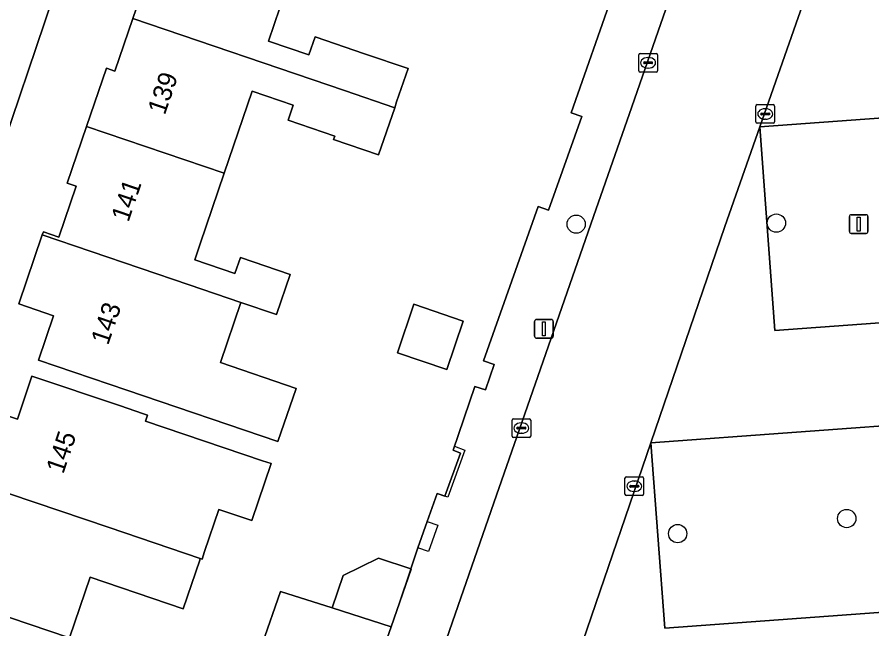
# Model space of a CAD drawing. Extents: x 161248 to 161848, y 384871 to 385383.
# Drawn here: x 161703.07 to 161748.82, y 385134.58 to 385167.32 of the extents above; entities that cross this region are included whole.
import ezdxf

# ---------------------------------------------------------------- set-up
doc = ezdxf.new("R2010")
doc.units = 0
for name, color, linetype in [('IMGEO_Boom', 7, 'Continuous'), ('IMGEO_Erf', 7, 'Continuous'), ('IMGEO_Hek', 7, 'Continuous'), ('IMGEO_Kolk', 7, 'Continuous'), ('IMGEO_Lichtmast', 7, 'Continuous'), ('IMGEO_Pand', 7, 'Continuous'), ('IMGEO_Pand_nummerreeks', 7, 'Continuous'), ('IMGEO_Parkeervlak_open', 7, 'Continuous'), ('IMGEO_Rijbaan_lokaal_open', 7, 'Continuous'), ('IMGEO_Voetpad_open', 7, 'Continuous')]:
    doc.layers.add(name, color=color, linetype=linetype)

msp = doc.modelspace()

# ---------------------------------------------------------------- linework, layer by layer
at = {"layer": 'IMGEO_Boom'}
for centre in [(161732.994, 385156.241), (161743.709, 385156.298), (161747.474, 385140.487), (161738.423, 385139.682)]:
    msp.add_circle(centre, 0.489, dxfattribs=at)
at = {"layer": 'IMGEO_Erf'}
for points in [[(161716.761, 385203.237), (161713.874, 385194.656), (161692.987, 385132.903), (161685.988, 385111.881), (161685.953, 385111.597), (161685.943, 385111.311), (161685.959, 385111.025), (161686, 385110.742), (161686.067, 385110.463), (161686.158, 385110.192), (161686.273, 385109.93), (161686.411, 385109.679), (161686.571, 385109.441), (161686.751, 385109.219), (161686.951, 385109.014), (161687.168, 385108.827), (161687.328, 385108.709), (161688.164, 385108.472), (161708.734, 385102.628)], [(161717.137, 385167.817), (161716.53, 385166.036), (161718.687, 385165.301), (161719.015, 385166.267), (161721.663, 385165.365), (161723.994, 385164.571), (161723.384, 385162.782), (161723.28, 385162.474), (161722.419, 385159.946), (161720.008, 385160.767), (161720.071, 385160.951), (161717.577, 385161.8), (161717.852, 385162.606), (161715.656, 385163.354), (161714.161, 385158.964), (161712.875, 385155.189), (161712.585, 385154.333), (161714.73, 385153.602), (161715.021, 385154.458), (161717.682, 385153.552), (161716.952, 385151.408), (161715.05, 385152.056), (161713.952, 385148.83), (161718.001, 385147.451), (161717.031, 385144.603), (161708.951, 385147.354), (161704.217, 385148.966), (161705.027, 385151.344), (161703.162, 385151.979), (161704.418, 385155.667), (161704.476, 385155.837), (161705.306, 385155.554), (161706.231, 385158.269), (161705.757, 385158.43), (161706.792, 385161.472), (161707.851, 385164.582), (161708.309, 385164.426), (161709.268, 385167.242), (161710.227, 385170.058)], [(161715.209, 385130.942), (161717.172, 385136.586), (161719.931, 385135.706), (161720.515, 385137.433), (161722.418, 385138.37), (161724.136, 385137.789), (161724.52, 385138.919), (161725.015, 385140.334), (161725.562, 385141.836), (161725.965, 385141.689), (161726.801, 385143.986), (161726.406, 385144.146), (161727.577, 385147.56), (161728.145, 385147.368), (161728.606, 385148.733), (161728.038, 385148.925), (161730.95, 385157.188), (161731.516, 385156.988), (161733.288, 385162), (161732.722, 385162.2), (161734.983, 385168.68)], [(161701.272, 385146.421), (161703.084, 385145.809), (161703.863, 385148.115), (161708.6, 385146.514), (161709.779, 385146.116), (161710.053, 385146.023), (161709.943, 385145.699), (161716.211, 385143.58), (161716.66, 385143.429), (161715.628, 385140.376), (161713.864, 385140.972), (161713.106, 385138.73), (161712.968, 385138.321), (161712.875, 385138.352), (161712.843, 385138.258), (161711.965, 385135.662), (161706.982, 385137.345), (161705.884, 385134.096)]]:
    msp.add_lwpolyline(points, dxfattribs=at)
msp.add_lwpolyline([(161726.946, 385151.059), (161726.062, 385148.464), (161723.423, 385149.363), (161724.307, 385151.958)], close=True, dxfattribs=at)
at = {"layer": 'IMGEO_Hek'}
msp.add_lwpolyline([(161737.265, 385175.182), (161735.876, 385171.238), (161736.442, 385171.041), (161735.549, 385168.482), (161734.983, 385168.68), (161732.722, 385162.2), (161733.288, 385162), (161731.516, 385156.988), (161730.95, 385157.188), (161728.038, 385148.925), (161728.606, 385148.733), (161728.145, 385147.368), (161727.577, 385147.56), (161726.478, 385144.356), (161727.042, 385144.151), (161726.125, 385141.631), (161725.562, 385141.836), (161725.015, 385140.334), (161725.581, 385140.136), (161725.087, 385138.721), (161724.52, 385138.919), (161723.087, 385134.7)], dxfattribs=at)
at = {"layer": 'IMGEO_Kolk'}
for p, q in [((161736.344, 385164.451), (161736.344, 385165.303)), ((161736.419, 385165.377), (161737.271, 385165.377)), ((161737.345, 385165.303), (161737.345, 385164.451)), ((161736.603, 385164.871), (161736.603, 385164.883)), ((161737.041, 385164.834), (161736.643, 385164.834)), ((161736.646, 385164.92), (161737.044, 385164.92)), ((161736.832, 385165.157), (161736.857, 385165.157)), ((161737.087, 385164.883), (161737.087, 385164.871)), ((161737.271, 385164.377), (161736.419, 385164.377)), ((161736.855, 385164.597), (161736.83, 385164.597)), ((161742.611, 385161.712), (161742.611, 385162.564)), ((161742.686, 385162.638), (161743.538, 385162.638)), ((161743.612, 385162.564), (161743.612, 385161.712)), ((161742.87, 385162.132), (161742.87, 385162.144)), ((161743.308, 385162.095), (161742.91, 385162.095)), ((161742.913, 385162.181), (161743.311, 385162.181)), ((161743.099, 385162.418), (161743.124, 385162.418)), ((161743.354, 385162.144), (161743.354, 385162.132)), ((161743.538, 385161.638), (161742.686, 385161.638)), ((161743.122, 385161.858), (161743.097, 385161.858)), ((161729.56, 385144.902), (161729.56, 385145.754)), ((161729.635, 385145.828), (161730.487, 385145.828)), ((161730.048, 385145.608), (161730.073, 385145.608)), ((161730.561, 385145.754), (161730.561, 385144.902)), ((161729.819, 385145.322), (161729.819, 385145.334)), ((161730.257, 385145.285), (161729.859, 385145.285)), ((161729.862, 385145.371), (161730.26, 385145.371)), ((161730.303, 385145.334), (161730.303, 385145.322)), ((161730.487, 385144.828), (161729.635, 385144.828)), ((161730.071, 385145.048), (161730.046, 385145.048)), ((161735.602, 385141.789), (161735.602, 385142.641)), ((161735.677, 385142.715), (161736.529, 385142.715)), ((161736.09, 385142.495), (161736.115, 385142.495)), ((161736.603, 385142.641), (161736.603, 385141.789)), ((161735.861, 385142.209), (161735.861, 385142.221)), ((161736.299, 385142.172), (161735.901, 385142.172)), ((161735.904, 385142.258), (161736.302, 385142.258)), ((161736.113, 385141.935), (161736.088, 385141.935)), ((161736.345, 385142.221), (161736.345, 385142.209)), ((161736.529, 385141.715), (161735.677, 385141.715))]:
    msp.add_line(p, q, dxfattribs=at)
for points in [[(161736.344, 385164.451), (161736.344, 385165.303)], [(161736.419, 385165.377), (161737.271, 385165.377)], [(161737.345, 385165.303), (161737.345, 385164.451)], [(161737.271, 385164.377), (161736.419, 385164.377)], [(161742.611, 385161.712), (161742.611, 385162.564)], [(161742.686, 385162.638), (161743.538, 385162.638)], [(161743.612, 385162.564), (161743.612, 385161.712)], [(161743.538, 385161.638), (161742.686, 385161.638)], [(161729.56, 385144.902), (161729.56, 385145.754)], [(161729.635, 385145.828), (161730.487, 385145.828)], [(161730.561, 385145.754), (161730.561, 385144.902)], [(161730.487, 385144.828), (161729.635, 385144.828)], [(161735.602, 385141.789), (161735.602, 385142.641)], [(161735.677, 385142.715), (161736.529, 385142.715)], [(161736.603, 385142.641), (161736.603, 385141.789)], [(161736.529, 385141.715), (161735.677, 385141.715)]]:
    msp.add_lwpolyline(points, dxfattribs=at)
for centre, radius, start, end in [((161736.421, 385165.301), 0.0765, 91.552, 178.448), ((161736.421, 385165.301), 0.0765, 91.552, 178.448), ((161737.269, 385165.301), 0.0765, 1.552, 88.448), ((161737.269, 385165.301), 0.0765, 1.552, 88.448), ((161736.643, 385164.88), 0.0403, 85.8775, 175.7526), ((161736.64, 385164.87), 0.0366, 178.938, 274.7102), ((161737.044, 385164.877), 0.043, 264.8664, 352.4533), ((161737.048, 385164.882), 0.0386, 1.7309, 96.639), ((161736.421, 385164.453), 0.0765, 181.552, 268.448), ((161736.421, 385164.453), 0.0765, 181.552, 268.448), ((161737.269, 385164.453), 0.0765, 271.552, 358.448), ((161737.269, 385164.453), 0.0765, 271.552, 358.448), ((161742.688, 385162.562), 0.0765, 91.552, 178.448), ((161742.688, 385162.562), 0.0765, 91.552, 178.448), ((161743.536, 385162.562), 0.0765, 1.552, 88.448), ((161743.536, 385162.562), 0.0765, 1.552, 88.448), ((161742.91, 385162.141), 0.0403, 85.8775, 175.7526), ((161742.907, 385162.131), 0.0366, 178.938, 274.7102), ((161743.311, 385162.138), 0.043, 264.8664, 352.4533), ((161743.315, 385162.143), 0.0386, 1.7309, 96.639), ((161742.688, 385161.714), 0.0765, 181.552, 268.448), ((161742.688, 385161.714), 0.0765, 181.552, 268.448), ((161743.536, 385161.714), 0.0765, 271.552, 358.448), ((161743.536, 385161.714), 0.0765, 271.552, 358.448), ((161729.637, 385145.752), 0.0765, 91.552, 178.448), ((161729.637, 385145.752), 0.0765, 91.552, 178.448), ((161730.485, 385145.752), 0.0765, 1.552, 88.448), ((161730.485, 385145.752), 0.0765, 1.552, 88.448), ((161729.859, 385145.331), 0.0403, 85.8775, 175.7526), ((161729.856, 385145.321), 0.0366, 178.938, 274.7102), ((161730.26, 385145.328), 0.043, 264.8664, 352.4533), ((161730.264, 385145.333), 0.0386, 1.7309, 96.639), ((161729.637, 385144.904), 0.0765, 181.552, 268.448), ((161729.637, 385144.904), 0.0765, 181.552, 268.448), ((161730.485, 385144.904), 0.0765, 271.552, 358.448), ((161730.485, 385144.904), 0.0765, 271.552, 358.448), ((161735.679, 385142.639), 0.0765, 91.552, 178.448), ((161735.679, 385142.639), 0.0765, 91.552, 178.448), ((161736.527, 385142.639), 0.0765, 1.552, 88.448), ((161736.527, 385142.639), 0.0765, 1.552, 88.448), ((161735.901, 385142.218), 0.0403, 85.8775, 175.7526), ((161735.898, 385142.208), 0.0366, 178.938, 274.7102), ((161736.302, 385142.215), 0.043, 264.8664, 352.4533), ((161736.306, 385142.22), 0.0386, 1.7309, 96.639), ((161735.679, 385141.791), 0.0765, 181.552, 268.448), ((161735.679, 385141.791), 0.0765, 181.552, 268.448), ((161736.527, 385141.791), 0.0765, 271.552, 358.448), ((161736.527, 385141.791), 0.0765, 271.552, 358.448)]:
    msp.add_arc(centre, radius, start, end, dxfattribs=at)
for centre, major_axis, ratio, start_param, end_param in [((161736.831, 385164.877), (-0.387, 0.002), 0.722429, 4.712389, 7.853982), ((161736.856, 385164.877), (-0.39, 0.002), 0.717154, 1.570796, 4.712389), ((161743.098, 385162.138), (-0.387, 0.002), 0.722429, 4.712389, 7.853982), ((161743.123, 385162.138), (-0.39, 0.002), 0.717154, 1.570796, 4.712389), ((161730.047, 385145.328), (-0.387, 0.002), 0.722429, 4.712389, 7.853982), ((161730.072, 385145.328), (-0.39, 0.002), 0.717154, 1.570796, 4.712389), ((161736.089, 385142.215), (-0.387, 0.002), 0.722429, 4.712389, 7.853982), ((161736.114, 385142.215), (-0.39, 0.002), 0.717154, 1.570796, 4.712389)]:
    msp.add_ellipse(centre, major_axis=major_axis, ratio=ratio, start_param=start_param, end_param=end_param, dxfattribs=at)
at = {"layer": 'IMGEO_Lichtmast'}
for p, q in [((161747.617, 385155.846), (161747.617, 385156.646)), ((161747.617, 385156.646), (161747.617, 385155.846)), ((161747.717, 385156.746), (161748.507, 385156.746)), ((161748.507, 385156.746), (161747.717, 385156.746)), ((161748.607, 385156.646), (161748.607, 385155.846)), ((161748.607, 385155.846), (161748.607, 385156.646)), ((161748.507, 385155.746), (161747.717, 385155.746)), ((161747.717, 385155.746), (161748.507, 385155.746)), ((161730.871, 385151.139), (161731.661, 385151.139)), ((161731.661, 385151.139), (161730.871, 385151.139)), ((161730.771, 385150.239), (161730.771, 385151.039)), ((161730.771, 385151.039), (161730.771, 385150.239)), ((161731.761, 385151.039), (161731.761, 385150.239)), ((161731.761, 385150.239), (161731.761, 385151.039)), ((161731.661, 385150.139), (161730.871, 385150.139)), ((161730.871, 385150.139), (161731.661, 385150.139))]:
    msp.add_line(p, q, dxfattribs=at)
for points in [[(161748.037, 385156.621), (161748.187, 385156.621), (161748.187, 385155.871), (161748.037, 385155.871), (161748.037, 385156.621)], [(161731.191, 385151.014), (161731.341, 385151.014), (161731.341, 385150.264), (161731.191, 385150.264), (161731.191, 385151.014)]]:
    msp.add_lwpolyline(points, dxfattribs=at)
for centre, start, end in [((161747.717, 385156.646), 90, 180), ((161747.717, 385156.646), 90, 180), ((161748.507, 385156.646), 0, 90), ((161748.507, 385156.646), 360, 90), ((161747.717, 385155.846), 180, 270), ((161747.717, 385155.846), 180, 270), ((161748.507, 385155.846), 270, 0), ((161748.507, 385155.846), 270, 0), ((161730.871, 385151.039), 90, 180), ((161730.871, 385151.039), 90, 180), ((161731.661, 385151.039), 0, 90), ((161731.661, 385151.039), 360, 90), ((161730.871, 385150.239), 180, 270), ((161730.871, 385150.239), 180, 270), ((161731.661, 385150.239), 270, 0), ((161731.661, 385150.239), 270, 0)]:
    msp.add_arc(centre, 0.1, start, end, dxfattribs=at)
at = {"layer": 'IMGEO_Pand'}
for points in [[(161718.162, 385170.827), (161710.813, 385173.328), (161709.754, 385170.219), (161710.227, 385170.058), (161709.268, 385167.242), (161720.595, 385163.387), (161723.28, 385162.474), (161723.384, 385162.782), (161723.994, 385164.571), (161721.663, 385165.365), (161719.015, 385166.267), (161718.687, 385165.301), (161716.53, 385166.036), (161717.137, 385167.817), (161717.743, 385169.598)], [(161715.656, 385163.354), (161717.852, 385162.606), (161717.577, 385161.8), (161720.071, 385160.951), (161720.008, 385160.767), (161722.419, 385159.946), (161723.28, 385162.474), (161720.595, 385163.387), (161709.268, 385167.242), (161708.309, 385164.426), (161707.851, 385164.582), (161706.792, 385161.472), (161714.161, 385158.964)], [(161714.161, 385158.964), (161706.792, 385161.472), (161705.757, 385158.43), (161706.231, 385158.269), (161705.306, 385155.554), (161704.476, 385155.837), (161704.418, 385155.667), (161712.284, 385152.998), (161715.05, 385152.056), (161716.952, 385151.408), (161717.682, 385153.552), (161715.021, 385154.458), (161714.73, 385153.602), (161712.585, 385154.333), (161712.875, 385155.189)], [(161715.05, 385152.056), (161712.284, 385152.998), (161704.418, 385155.667), (161703.162, 385151.979), (161705.027, 385151.344), (161704.217, 385148.966), (161708.951, 385147.354), (161717.031, 385144.603), (161718.001, 385147.451), (161713.952, 385148.83)], [(161726.062, 385148.464), (161726.946, 385151.059), (161724.307, 385151.958), (161723.423, 385149.363)], [(161710.053, 385146.023), (161709.779, 385146.116), (161708.6, 385146.514), (161703.863, 385148.115), (161703.084, 385145.809), (161701.272, 385146.421), (161700.014, 385142.697), (161707.998, 385140), (161712.875, 385138.352), (161712.968, 385138.321), (161713.106, 385138.73), (161713.864, 385140.972), (161715.628, 385140.376), (161716.66, 385143.429), (161716.211, 385143.58), (161709.943, 385145.699)], [(161707.998, 385140), (161700.014, 385142.697), (161699.943, 385142.488), (161700.735, 385142.22), (161699.839, 385139.567), (161699.427, 385139.705), (161698.389, 385136.631), (161705.884, 385134.096), (161706.982, 385137.345), (161711.965, 385135.662), (161712.843, 385138.258), (161712.875, 385138.352)], [(161724.136, 385137.789), (161722.418, 385138.37), (161720.515, 385137.433), (161719.931, 385135.706), (161723.087, 385134.7), (161724.161, 385137.781)], [(161705.884, 385134.096), (161698.389, 385136.631), (161697.337, 385133.518), (161697.819, 385133.355), (161696.839, 385130.456), (161708.622, 385126.221), (161709.418, 385128.578), (161707.017, 385129.389), (161708.222, 385132.954), (161705.777, 385133.78)], [(161723.087, 385134.7), (161719.931, 385135.706), (161717.172, 385136.586), (161715.209, 385130.942), (161721.074, 385128.958)]]:
    msp.add_lwpolyline(points, close=True, dxfattribs=at)
at = {"layer": 'IMGEO_Parkeervlak_open'}
for points in [[(161759.202, 385162.654), (161742.83, 385161.454), (161743.629, 385150.549), (161759.984, 385151.748)], [(161760.378, 385146.252), (161736.996, 385144.544), (161737.736, 385134.622), (161761.09, 385136.334)]]:
    msp.add_lwpolyline(points, close=True, dxfattribs=at)
at = {"layer": 'IMGEO_Rijbaan_lokaal_open'}
for points in [[(161730.177, 385124.632), (161736.996, 385144.544), (161740.956, 385156.108), (161742.83, 385161.454), (161757.564, 385203.488), (161757.857, 385204.325), (161760.395, 385211.566), (161765.249, 385225.382), (161768.452, 385234.5), (161773.897, 385250), (161777.978, 385261.406), (161780.943, 385269.693), (161785.276, 385281.802), (161785.52, 385282.473), (161785.703, 385283.163), (161785.823, 385283.866), (161785.88, 385284.578), (161785.874, 385285.292), (161785.803, 385286.002), (161785.673, 385286.689), (161785.312, 385289.733), (161785.296, 385289.929), (161784.343, 385297.154)], [(161757.857, 385204.325), (161757.564, 385203.488), (161742.83, 385161.454), (161759.202, 385162.654), (161758.842, 385167.667), (161757.138, 385191.597)], [(161748.691, 385199.073), (161746.496, 385192.764), (161744.729, 385187.689), (161743.496, 385184.145), (161742.239, 385180.533), (161740.353, 385175.113), (161739.265, 385171.989), (161738.082, 385168.59), (161735.971, 385162.524), (161733.929, 385156.655), (161729.825, 385144.865), (161728.735, 385141.731), (161726.38, 385134.965), (161725.176, 385131.507), (161724.256, 385128.864), (161723.257, 385125.992), (161722.216, 385123.001), (161721.019, 385119.561), (161719.722, 385115.834), (161718.569, 385112.522), (161715.504, 385103.716)], [(161761.126, 385135.828), (161761.09, 385136.334), (161737.736, 385134.622), (161736.996, 385144.544), (161730.177, 385124.632)]]:
    msp.add_lwpolyline(points, dxfattribs=at)
msp.add_lwpolyline([(161759.984, 385151.748), (161743.629, 385150.549), (161742.83, 385161.454), (161740.956, 385156.108), (161736.996, 385144.544), (161760.378, 385146.252)], close=True, dxfattribs=at)
at = {"layer": 'IMGEO_Voetpad_open'}
for points in [[(161692.987, 385132.903), (161713.874, 385194.656), (161716.761, 385203.237)], [(161715.504, 385103.716), (161718.569, 385112.522), (161719.722, 385115.834), (161721.019, 385119.561), (161722.216, 385123.001), (161723.257, 385125.992), (161724.256, 385128.864), (161725.176, 385131.507), (161726.38, 385134.965), (161728.735, 385141.731), (161729.825, 385144.865), (161733.929, 385156.655), (161735.971, 385162.524), (161738.082, 385168.59), (161739.265, 385171.989), (161740.353, 385175.113), (161742.239, 385180.533), (161743.496, 385184.145), (161744.729, 385187.689), (161746.496, 385192.764), (161748.691, 385199.073)], [(161734.983, 385168.68), (161732.722, 385162.2), (161733.288, 385162), (161731.516, 385156.988), (161730.95, 385157.188), (161728.038, 385148.925), (161728.606, 385148.733), (161728.145, 385147.368), (161727.577, 385147.56), (161726.406, 385144.146), (161726.801, 385143.986), (161725.965, 385141.689), (161725.562, 385141.836), (161725.015, 385140.334), (161724.52, 385138.919), (161724.136, 385137.789), (161724.161, 385137.781), (161723.087, 385134.7), (161721.074, 385128.958)]]:
    msp.add_lwpolyline(points, dxfattribs=at)

# ---------------------------------------------------------------- texts
at = {"layer": 'IMGEO_Pand_nummerreeks'}
for s, rotation, p in [('139', 71.2244, (161710.976, 385162.043)), ('141', 71.2244, (161709.027, 385156.309)), ('143', 71.19, (161707.939, 385149.723)), ('145', 71.3332, (161705.54, 385142.831))]:
    msp.add_text(s, height=1, rotation=rotation, dxfattribs=at).set_placement(p)

doc.saveas('drawing.dxf')
